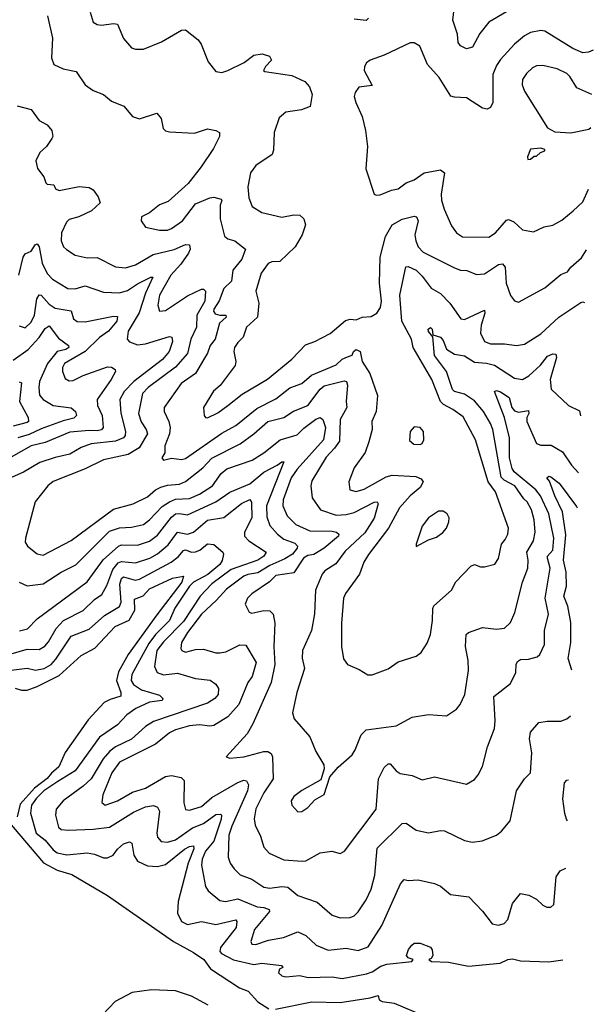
# Model space of a CAD drawing. Extents: x 1552294 to 1694791, y 811929 to 917222.
# Tile 642 of 643: x 1691768 to 1694627, y 904782 to 909687. Entities that reach past the tile are written whole.
import ezdxf

# ---------------------------------------------------------------- set-up
doc = ezdxf.new("R2010")
doc.units = 0

msp = doc.modelspace()

# ---------------------------------------------------------------- linework, layer by layer
at = {"layer": '0CON10XD'}
for points in [[(1694193.9, 909726.1), (1694105.8, 909675), (1694061.1, 909618.9), (1694025, 909551.2), (1693995, 909542.5), (1693965, 909557.1), (1693954, 909574), (1693950, 909615), (1693927.2, 909685), (1693939.2, 909785)], [(1692118.9, 909725), (1692134.2, 909675), (1692155, 909662.9), (1692175, 909660), (1692235, 909668.1), (1692256.2, 909665), (1692285, 909593.3), (1692325, 909548), (1692345, 909540), (1692385, 909540), (1692475, 909576.9), (1692574.6, 909635.4), (1692595, 909636.9), (1692657.9, 909587.9), (1692672.9, 909565), (1692706.8, 909476.8), (1692745, 909430), (1692775, 909424.2), (1692805, 909434.3), (1692886.4, 909473.6), (1692935, 909510.8), (1692977.3, 909517.3), (1693012.5, 909505), (1693023.3, 909485), (1692992.9, 909455), (1692983.8, 909435), (1692989.2, 909429.2), (1693125, 909409.1), (1693188.8, 909378.8), (1693213.4, 909353.4), (1693225.6, 909315), (1693215.4, 909254.6), (1693172.4, 909237.6), (1693095, 909226.2), (1693061.8, 909198.2), (1693036.9, 909125), (1693032.9, 909037.1), (1693026.7, 909015), (1692945, 908960.5), (1692918.5, 908925), (1692905.6, 908855), (1692910.8, 908799.2), (1692927.2, 908757.2), (1692975, 908726.9), (1693075, 908703.8), (1693135, 908714.6), (1693165, 908713.3), (1693184.4, 908695), (1693191.9, 908665), (1693175.8, 908615), (1693141.8, 908555), (1693065, 908482.9), (1693025, 908480.8), (1693007, 908473), (1692971.2, 908425), (1692945.7, 908335.7), (1692960, 908275), (1692953.8, 908205), (1692899.2, 908155), (1692882.7, 908105), (1692855, 908079.3), (1692839.5, 908055), (1692834.7, 908034.7), (1692845.5, 907985), (1692841.9, 907965), (1692766.5, 907865), (1692733.8, 907836.2), (1692684.4, 907755), (1692687.5, 907715), (1692693.8, 907705), (1692704.5, 907704.5), (1692755, 907729.1), (1692805.4, 907765), (1692877.6, 907822.4), (1693003.2, 907896.8), (1693125, 907995.5), (1693192.6, 908067.4), (1693240, 908085), (1693315, 908124.5), (1693391.5, 908188.5), (1693415.5, 908195.5), (1693445, 908192), (1693474.5, 908205.5), (1693520.6, 908209.4), (1693548.8, 908225), (1693566.5, 908253.5), (1693571.8, 908285), (1693561.9, 908375), (1693565.3, 908504.7), (1693592.3, 908607.7), (1693625, 908665.4), (1693675, 908693.8), (1693735, 908708.5), (1693745.4, 908705.4), (1693753.5, 908685), (1693738.2, 908615), (1693742.2, 908585), (1693754.1, 908555), (1693779.5, 908529.5), (1693935, 908451.5), (1693965, 908440), (1693997.2, 908437.2), (1694045, 908417.5), (1694085, 908420.9), (1694155, 908467.9), (1694175, 908470.6), (1694188.2, 908455), (1694193.2, 908375), (1694213.9, 908313.9), (1694235, 908286), (1694255, 908280), (1694385, 908352.2), (1694465, 908418.5), (1694498.2, 908431.8), (1694515.6, 908455), (1694568.4, 908501.6), (1694592.9, 908541.6)], [(1691906.2, 909706.2), (1691931.5, 909595), (1691926.8, 909496.8), (1691938, 909465), (1691985, 909442.2), (1692049.1, 909429.1), (1692095, 909362.5), (1692135, 909334.4), (1692185, 909314.2), (1692225, 909280.8), (1692287.3, 909257.3), (1692330, 909205), (1692365.9, 909194.1), (1692451.7, 909221.7), (1692472.5, 909195), (1692483.3, 909145), (1692494.3, 909134.3), (1692515, 909128), (1692638.7, 909121.3), (1692705, 909143.8), (1692745, 909136.2), (1692763.3, 909125), (1692764, 909105), (1692733.8, 909045), (1692672.5, 908955), (1692608, 908872), (1692508.6, 908781.4), (1692465, 908764.3), (1692415, 908725.8), (1692376, 908705), (1692373.8, 908685), (1692395, 908653.8), (1692465, 908638.9), (1692505, 908639.5), (1692525, 908646.5), (1692579.4, 908685), (1692645, 908770.5), (1692715, 908800.7), (1692735, 908802.9), (1692772.9, 908792.9), (1692776.3, 908786.3), (1692767.3, 908762.7), (1692766.5, 908695), (1692788.3, 908608.3), (1692805, 908596.2), (1692840.8, 908585), (1692893.8, 908545), (1692875.3, 908495), (1692830.8, 908439.2), (1692823.3, 908385), (1692785, 908348.8), (1692762.8, 908287.2), (1692736.1, 908245), (1692734.7, 908234.7), (1692742.6, 908222.6), (1692765, 908215.4), (1692795, 908215.5), (1692796.7, 908205), (1692764.7, 908175.3), (1692741.9, 908095), (1692717.3, 908065), (1692705, 908026.8), (1692683.6, 907993.6), (1692644.8, 907925.2), (1692572.2, 907875), (1692488.4, 907755), (1692487.5, 907735), (1692512.1, 907685), (1692518, 907655), (1692514.6, 907624.6), (1692491.4, 907565), (1692491.2, 907528.8), (1692476.2, 907505), (1692485, 907493.1), (1692525, 907503.1), (1692575, 907496.5), (1692595, 907502.1), (1692775, 907627.2), (1692845, 907665.3), (1692949.9, 907750.1), (1693045, 907798.4), (1693115, 907853), (1693174.4, 907875.6), (1693222.8, 907917.2), (1693345, 907968.5), (1693375, 907995.4), (1693401.9, 908008.1), (1693424.5, 908015.5), (1693431.8, 908035), (1693445, 908044.4), (1693465.5, 908035), (1693474.5, 907985), (1693513.2, 907925), (1693550.9, 907815), (1693544.4, 907735), (1693523.1, 907685), (1693524.6, 907645), (1693508.4, 907585), (1693489.3, 907530.7), (1693435.3, 907455), (1693408.5, 907385), (1693412.9, 907345), (1693445, 907336.1), (1693485, 907348.2), (1693595, 907409.3), (1693625, 907418.4), (1693742.4, 907412.4), (1693769.6, 907399.6), (1693778.9, 907385), (1693765, 907356.5), (1693715, 907315.3), (1693661.8, 907255), (1693606.3, 907153.7), (1693506.5, 907023.5), (1693483.7, 906985), (1693462.2, 906925), (1693391.7, 906828.3), (1693381.5, 906805), (1693371.7, 906681.7), (1693371.9, 906565), (1693382.7, 906502.7), (1693402.5, 906475), (1693460.7, 906450.7), (1693504.2, 906424.2), (1693525, 906422.9), (1693605, 906454.2), (1693655, 906488.1), (1693745, 906515.7), (1693769.2, 906535), (1693799.3, 906580.7), (1693815.5, 906625), (1693826.2, 906695), (1693826.8, 906753.2), (1693832.9, 906767.1), (1693920, 906845), (1693942.6, 906887.4), (1694016.2, 906965), (1694035, 906972.5), (1694065, 906961.4), (1694085, 906961.4), (1694135.7, 906975), (1694155, 907003.8), (1694168.9, 907075), (1694188.3, 907098.3), (1694201.8, 907125), (1694204.4, 907155), (1694139, 907335), (1694102.5, 907385), (1694040, 907595), (1693978.2, 907708.2), (1693927.3, 907745), (1693879.9, 907769.9), (1693865.3, 907785), (1693822.9, 907895), (1693729.5, 908055), (1693720.3, 908095), (1693672.9, 908185), (1693663.5, 908315), (1693693.4, 908456.6), (1693705, 908458.6), (1693745, 908439.7), (1693775, 908409.2), (1693819.7, 908349.7), (1693865, 908323.2), (1693912.9, 908275), (1693966.3, 908196.3), (1693985, 908194.5), (1694085, 908240), (1694086.6, 908225), (1694068, 908165), (1694065.3, 908125), (1694084.4, 908085), (1694115, 908072.7), (1694185, 908071.8), (1694245, 908063.5), (1694285, 908070.5), (1694365, 908122.5), (1694455, 908204.6), (1694565, 908277.8), (1694575, 908282.5), (1694583.8, 908279.2)], [(1693507.5, 909695), (1693495.9, 909684.1), (1693435, 909690.5)], [(1694627.4, 909535.2), (1694603.8, 909525), (1694575, 909521.8), (1694525, 909543.2), (1694385, 909630.8), (1694365, 909633.1), (1694315, 909623.1), (1694285, 909607.3), (1694234.5, 909565), (1694165, 909489.4), (1694145, 909459.2), (1694126, 909414), (1694125.9, 909274.1), (1694115, 909250.8), (1694098.3, 909241.7), (1694075, 909246.4), (1693995, 909298.8), (1693935, 909300.8), (1693916.8, 909306.8), (1693858.9, 909398.9), (1693801.4, 909465), (1693762, 909555), (1693735, 909572), (1693715, 909572), (1693585, 909510.8), (1693514.4, 909485.6), (1693497.3, 909472.7), (1693486, 909455), (1693485.8, 909435), (1693525, 909360), (1693458.3, 909351.7), (1693440.8, 909325), (1693436, 909305), (1693442.9, 909275), (1693474.4, 909205), (1693491.1, 909135), (1693501.9, 909055), (1693494.2, 908945), (1693535, 908818.8), (1693545, 908812.5), (1693564.3, 908814.3), (1693622, 908838), (1693655, 908844.7), (1693694.2, 908875), (1693735, 908889.6), (1693785, 908924.5), (1693865, 908939.1), (1693885.4, 908925), (1693868.5, 908818.5), (1693871.1, 908788.9), (1693883.1, 908743.1), (1693921.1, 908661.1), (1693945.3, 908625.3), (1693975, 908605.5), (1694106, 908604), (1694139.2, 908625), (1694195, 908689.4), (1694205, 908692.2), (1694230.6, 908680.6), (1694275, 908640), (1694329.5, 908630.5), (1694382.5, 908655), (1694425, 908664.2), (1694470.6, 908689.4), (1694527.5, 908735), (1694575, 908780), (1694603.5, 908843.8)], [(1694619.9, 909315), (1694545, 909348.7), (1694510.7, 909405), (1694495, 909420), (1694446.6, 909443.4), (1694375, 909459.2), (1694345, 909457.1), (1694325, 909447.1), (1694295, 909420), (1694275, 909390), (1694272.6, 909362.6), (1694285, 909331.2), (1694398.8, 909148.8), (1694435, 909129.2), (1694515, 909123.1), (1694605, 909142.5), (1694614.2, 909150.5)], [(1691755, 909258.9), (1691825, 909240), (1691865, 909186), (1691904.3, 909164.3), (1691928.8, 909135), (1691932.5, 909105), (1691927.5, 909095), (1691901.2, 909055), (1691868, 909025), (1691848.8, 908985), (1691856.1, 908946.1), (1691888, 908905), (1691897.5, 908875), (1691905, 908867.5), (1691937.5, 908865), (1691946.7, 908845), (1691965, 908836), (1692065, 908856.7), (1692115, 908851.1), (1692135, 908840), (1692160, 908805), (1692169.4, 908775), (1692125.5, 908735), (1692062.2, 908705), (1692015, 908691.6), (1692000.6, 908679.4), (1691977.1, 908625), (1691974.6, 908585.4), (1691986.1, 908556.1), (1692001.9, 908541.9), (1692045, 908514.5), (1692105, 908501.5), (1692155, 908502.5), (1692245, 908456.4), (1692295, 908450.8), (1692345, 908466.5), (1692432.8, 908517.2), (1692538, 908542), (1692595, 908567.6), (1692615, 908565.8), (1692617.4, 908545), (1692609.2, 908525), (1692570.6, 908469.4), (1692521, 908415), (1692465.4, 908315), (1692456.2, 908265), (1692465, 908235.8), (1692495, 908237.8), (1692605, 908312.2), (1692675, 908344.5), (1692685, 908344.5), (1692694.5, 908335), (1692691.2, 908285), (1692651.4, 908215), (1692649.3, 908155), (1692621.3, 908095), (1692603.8, 908025), (1692544, 907956), (1692407.6, 907855), (1692379.5, 907825), (1692359.6, 907725), (1692373.4, 907683.4), (1692398.7, 907645), (1692404.7, 907625), (1692364.1, 907555), (1692308.4, 907521.6), (1692185, 907494.7), (1692095, 907450.3), (1691935, 907387.5), (1691908.2, 907365), (1691845.3, 907284.7), (1691797.1, 907105), (1691795.5, 907085), (1691806.7, 907065), (1691855, 907026.9), (1691885, 907020), (1692025, 907092.5), (1692235, 907248.9), (1692334.2, 907275.8), (1692405, 907310.7), (1692445, 907345.3), (1692471.5, 907358.5), (1692505, 907368.2), (1692565, 907374.2), (1692595, 907386.8), (1692681.6, 907455), (1692725, 907502.9), (1692866.5, 907575), (1692935.9, 907624.1), (1693005.5, 907685), (1693084.3, 907705.7), (1693133.1, 907736.9), (1693205, 907764.8), (1693265, 907845.9), (1693285, 907862.5), (1693385, 907887.4), (1693396.4, 907885), (1693402.6, 907867.4), (1693395.8, 907785.8), (1693398.9, 907755), (1693366.1, 907695), (1693362.2, 907587.8), (1693337.9, 907552.1), (1693295, 907507.5), (1693225, 907390), (1693219.3, 907365), (1693225.3, 907305.3), (1693267.8, 907245), (1693345, 907219.7), (1693395, 907222.7), (1693435, 907232.5), (1693535, 907283.9), (1693550, 907285), (1693555.4, 907275), (1693535.5, 907204.5), (1693488.5, 907131.5), (1693390.2, 907039.8), (1693344, 906976), (1693288.8, 906941.2), (1693275, 906925.6), (1693242.9, 906845), (1693237.5, 906727.5), (1693222.5, 906645), (1693177.9, 906545), (1693176.2, 906506.2), (1693188.2, 906455), (1693148.8, 906335), (1693128.1, 906235), (1693135.8, 906205), (1693214.4, 906115), (1693245, 906041.2), (1693284, 905975), (1693286.2, 905955), (1693269.2, 905900.8), (1693175, 905847.5), (1693135, 905816.7), (1693121.4, 905795), (1693124.2, 905775), (1693155, 905741.2), (1693175, 905742), (1693205, 905762), (1693239.5, 905800.5), (1693285, 905827.5), (1693313.3, 905915), (1693355.8, 905964.2), (1693425.4, 906024.6), (1693440.9, 906049.1), (1693470, 906125), (1693495, 906149.1), (1693645, 906170), (1693725, 906213.3), (1693805, 906226.2), (1693895, 906218.8), (1693945, 906252), (1693963.6, 906276.4), (1693987.3, 906325), (1694005.5, 906445), (1694003.5, 906495), (1693990.4, 906565), (1693993.1, 906625), (1694005, 906634.4), (1694075, 906658.9), (1694145, 906651.5), (1694185, 906655.7), (1694215.3, 906684.7), (1694235.4, 906734.6), (1694273.8, 906885), (1694301.6, 906955), (1694302.9, 906995), (1694295.3, 907035), (1694329.1, 907090.9), (1694338, 907135), (1694331.8, 907195), (1694319, 907245), (1694296.9, 907285), (1694281, 907301), (1694235.4, 907365.4), (1694183.5, 907393.5), (1694168.2, 907408.2), (1694126.8, 907645), (1694115.4, 907675.4), (1694080.3, 907735), (1694035, 907787.8), (1693985, 907822.1), (1693935, 907834.7), (1693925.3, 907845), (1693895.1, 907935.1), (1693836.1, 908015), (1693827.5, 908107.5), (1693805, 908134.2), (1693804.3, 908145), (1693815, 908154.4), (1693823.5, 908145), (1693826.7, 908116.7), (1693865, 908105.8), (1693878.9, 908088.9), (1693896.2, 908046.1), (1693935, 908021.2), (1693985, 908013.3), (1694035, 907981.6), (1694095, 907976.2), (1694135, 907965.8), (1694235, 907901), (1694275, 907895.3), (1694306.5, 907913.5), (1694363.6, 907966.4), (1694398.8, 908011.2), (1694425, 908023.4), (1694441.1, 908021.1), (1694444.6, 908004.6), (1694412.4, 907895), (1694416.6, 907846.6), (1694503.8, 907765), (1694558.5, 907738.5), (1694564.1, 907714.1)], [(1694301.7, 908991.7), (1694315, 908992.5), (1694333, 909007), (1694345, 909007.5), (1694363.9, 909026.1), (1694386.1, 909033.9), (1694385, 909040), (1694365, 909048), (1694315, 909042.5), (1694300, 909005), (1694301.7, 908991.7)], [(1691763.6, 908415), (1691785.9, 908504.1), (1691795, 908520.8), (1691825, 908534.3), (1691844.8, 908565.2), (1691855, 908570), (1691865, 908555.8), (1691880, 908475), (1691905, 908423.3), (1691930.8, 908395), (1692008, 908348), (1692045, 908346), (1692095, 908362.2), (1692185, 908330.4), (1692265, 908327.4), (1692305, 908338.9), (1692355, 908371.4), (1692422, 908405), (1692432.5, 908405), (1692395.1, 908324.9), (1692363.5, 908226.5), (1692308.2, 908135), (1692303.8, 908095), (1692315, 908082.1), (1692355, 908067.8), (1692395, 908072.5), (1692515, 908108.6), (1692526, 908105), (1692528.9, 908085), (1692512.5, 908035), (1692479.7, 907995), (1692336.9, 907885), (1692288.2, 907835), (1692267.1, 907795), (1692272.3, 907727.7), (1692296, 907635), (1692294.4, 907615.6), (1692286.1, 907603.9), (1692245, 907587.7), (1692125, 907574.4), (1692075, 907556.8), (1692017.8, 907522.2), (1691945, 907506.8), (1691868.5, 907481.5), (1691786.9, 907433.1), (1691715, 907402.1)], [(1691765, 908162.5), (1691795, 908152.9), (1691825, 908180.9), (1691842, 908215), (1691853.5, 908296.5), (1691865, 908315.9), (1691875, 908314.7), (1691915, 908270.5), (1691945, 908250.7), (1692025, 908237.7), (1692036.5, 908196.5), (1692055, 908183.3), (1692095, 908181.9), (1692235, 908210.7), (1692255, 908208.1), (1692252.8, 908185), (1692210.3, 908135), (1692165, 908103.5), (1692094.9, 908035.1), (1691992, 907975), (1691981.9, 907955), (1691981.3, 907935), (1691995, 907900), (1692015, 907888.8), (1692035, 907890.3), (1692085.2, 907914.8), (1692205, 907958.2), (1692226.3, 907956.3), (1692244, 907945), (1692245.5, 907935), (1692223.2, 907895), (1692154.7, 907795), (1692155.8, 907765), (1692179.7, 907715), (1692184.1, 907655), (1692175.7, 907644.3), (1692155, 907639), (1692115, 907641.1), (1692018.2, 907631.8), (1691895, 907581.2), (1691825, 907564.5), (1691725, 907508)], [(1691735, 907991.3), (1691810, 908045), (1691865.3, 908104.7), (1691895, 908148.5), (1691915, 908162.2), (1691961.6, 908101.6), (1692010.6, 908065), (1692012.7, 908055), (1691998.5, 908045), (1691955, 908033.8), (1691907.4, 907975), (1691867.3, 907885), (1691862.8, 907855), (1691866.8, 907816.8), (1691884.8, 907794.8), (1691935, 907764.7), (1692025, 907754.5), (1692045.4, 907735), (1692050.5, 907715), (1692038.6, 907701.4), (1691985, 907688.9), (1691875, 907648.8), (1691815, 907620.1), (1691759.1, 907605)], [(1691765, 907883.3), (1691777.8, 907877.8), (1691766.9, 907785), (1691810.6, 907705), (1691812.5, 907685), (1691805, 907680), (1691735, 907663.1)], [(1694215, 906380), (1694241.5, 906435), (1694242.5, 906475), (1694249.3, 906490.7), (1694265, 906499.5), (1694305, 906501.5), (1694346.9, 906513.1), (1694360, 906525), (1694384.4, 906575), (1694383.8, 906645), (1694403.9, 906726.1), (1694387, 906805), (1694412.1, 906955), (1694398.3, 907005), (1694399.7, 907015), (1694424.8, 907045.2), (1694431.2, 907105), (1694405.6, 907225.6), (1694364, 907315), (1694340.7, 907345), (1694233.3, 907435), (1694222.1, 907452.1), (1694210.1, 907505), (1694210.2, 907605), (1694184.4, 907705), (1694134.5, 907835), (1694145, 907839.4), (1694165, 907833.8), (1694208.7, 907805), (1694220.8, 907755), (1694235, 907738.4), (1694255, 907731.8), (1694305, 907741.1), (1694306.2, 907725), (1694295.3, 907705), (1694296.3, 907685), (1694345, 907575.7), (1694365, 907568.5), (1694417.1, 907567.1), (1694474.5, 907535), (1694517.9, 907467.9), (1694554, 907429.6)], [(1691764.6, 906884.6), (1691805, 906866.9), (1691885, 906877.5), (1691974.4, 906935), (1692047.8, 906972.2), (1692215, 907140), (1692265, 907156.1), (1692325, 907158.6), (1692385, 907173.2), (1692414.8, 907195.2), (1692478.4, 907261.6), (1692515, 907286.1), (1692545, 907298.6), (1692615, 907302.2), (1692665, 907322.9), (1692728.4, 907365), (1692772.8, 907427.2), (1692800.5, 907449.5), (1692926.9, 907493.1), (1692985, 907529.6), (1693066.4, 907593.6), (1693151.2, 907618.8), (1693185, 907652.8), (1693245, 907698), (1693265, 907706.1), (1693278.9, 907695), (1693291.6, 907655), (1693281.9, 907595), (1693151.9, 907448.1), (1693121.3, 907405), (1693081.3, 907295), (1693080.3, 907265), (1693102, 907215), (1693145, 907172.4), (1693215, 907141), (1693325, 907140), (1693347.5, 907135), (1693359.4, 907125), (1693356.5, 907115), (1693285.6, 907054.4), (1693235, 907023.5), (1693205, 907018.1), (1693182.7, 907005), (1693135, 906932.1), (1693045, 906918.8), (1693013.8, 906886.2), (1692925, 906826.8), (1692902.9, 906805), (1692891.9, 906775), (1692912, 906735), (1692925, 906731.1), (1692985, 906743.8), (1693015, 906742.9), (1693031.9, 906725), (1693040.5, 906680.5), (1693034.7, 906565.3), (1693039.4, 906475), (1693021.7, 906385), (1692930.2, 906179.8), (1692901.1, 906128.9), (1692796.7, 906015), (1692815, 906008), (1692885, 906015.6), (1692985, 906042.2), (1693005, 906042), (1693021.3, 906031.3), (1693028.4, 906015), (1693030.8, 905905), (1692984.8, 905835.2), (1692945, 905755.6), (1692936.2, 905706.2), (1692941.5, 905675), (1692969.1, 905619.1), (1692984.5, 905565), (1693011.4, 905535), (1693085, 905501.5), (1693175.4, 905495.4), (1693195, 905497.1), (1693265, 905537.1), (1693324.2, 905544.2), (1693365, 905534.2), (1693387.5, 905545), (1693544.5, 905755), (1693556.8, 905905), (1693585, 905962.5), (1693605, 905980), (1693615, 905980), (1693645.3, 905945.3), (1693665, 905932.5), (1693725, 905922.5), (1693775, 905900), (1693835, 905915.6), (1693995, 905878), (1694035, 905902), (1694054, 905925), (1694075, 905966.7), (1694100.5, 906065), (1694134.6, 906155.4), (1694138.5, 906195), (1694131.9, 906315), (1694215, 906380)], [(1693765, 907571.4), (1693775, 907576.2), (1693783.1, 907595), (1693780.6, 907635), (1693765, 907655.7), (1693735, 907658.6), (1693713.7, 907636.3), (1693711.7, 907591.7), (1693732.5, 907572.5), (1693765, 907571.4)], [(1691767.7, 906642.3), (1691807.5, 906652.5), (1691855, 906701.8), (1692105, 906886.5), (1692183.9, 906996.1), (1692260.9, 907065), (1692275, 907071.5), (1692355, 907070.2), (1692415, 907090.2), (1692455, 907119.7), (1692525, 907209.8), (1692545, 907224.8), (1692565, 907227.5), (1692605, 907221.2), (1692745, 907285.7), (1692815.8, 907334.2), (1692915.4, 907375), (1692985, 907434), (1693052.2, 907467.8), (1693075, 907485.5), (1693085.4, 907485.4), (1692997.5, 907265), (1693000.5, 907210.5), (1693015, 907167.3), (1693052.8, 907125), (1693085, 907099), (1693140.2, 907080.2), (1693152.5, 907065), (1693150.9, 907055), (1693127.4, 907025), (1693089.4, 907000.6), (1693015, 906968.5), (1692955, 906932.2), (1692905, 906924.1), (1692885.3, 906915), (1692799.2, 906850.8), (1692746.6, 906793.4), (1692673.9, 906725), (1692604.3, 906635), (1692574.6, 906585), (1692570.5, 906555), (1692575.6, 906545), (1692595, 906536.7), (1692645, 906549.2), (1692685, 906550.9), (1692745, 906533.1), (1692765, 906532.7), (1692795, 906538.4), (1692865, 906573.3), (1692895, 906570.6), (1692947.1, 906485), (1692927.1, 906415), (1692905.2, 906384.8), (1692860.8, 906275), (1692805, 906214.5), (1692735, 906170.5), (1692715, 906167.5), (1692665, 906174.1), (1692615, 906169.8), (1692545, 906149.6), (1692515, 906133.8), (1692445, 906078.4), (1692265, 905987.6), (1692226.9, 905935), (1692182.8, 905825), (1692176.7, 905786.7), (1692194.6, 905774.6), (1692255, 905796.1), (1692330.8, 905839.2), (1692395, 905858.6), (1692495, 905917.6), (1692525, 905922), (1692572.4, 905912.4), (1692587.7, 905897.7), (1692585.4, 905785), (1692595, 905752.5), (1692615, 905748.5), (1692675, 905768.1), (1692725, 905812), (1692855, 905887.9), (1692885, 905898.6), (1692898.5, 905895), (1692908.1, 905875), (1692903, 905845), (1692825, 905670), (1692810.8, 905625), (1692807.9, 905515), (1692816.5, 905485), (1692837.1, 905457.1), (1692866.8, 905426.8), (1692925.7, 905405.7), (1692985, 905366.2), (1693015, 905360.4), (1693075, 905369.2), (1693105, 905365.4), (1693155, 905324.5), (1693250.9, 905290.9), (1693325.4, 905225.4), (1693365, 905213.1), (1693415, 905214.4), (1693435, 905222.9), (1693455, 905242.9), (1693495, 905302.9), (1693519.5, 905355), (1693539.1, 905425), (1693550.6, 905559.4), (1693675, 905682.9), (1693695, 905684.3), (1693745, 905650), (1693805, 905635.7), (1693865, 905647.9), (1693885, 905645.5), (1693985, 905598.1), (1694025, 905589.5), (1694073.8, 905596.2), (1694145.6, 905624.4), (1694170, 905645), (1694213.1, 905696.9), (1694245, 905846.2), (1694283.8, 905905), (1694314, 905935), (1694321.2, 906035), (1694308.8, 906105), (1694315, 906138), (1694355, 906186), (1694397.3, 906192.7), (1694465, 906192.2), (1694495, 906204.5), (1694513.3, 906220)], [(1694519.8, 906447), (1694501.7, 906505), (1694515.6, 906584.4), (1694516.1, 906683.9), (1694500, 906765), (1694479.6, 906815), (1694493.8, 906865), (1694492.4, 906935), (1694478.4, 906995), (1694490.7, 907120.7), (1694473.8, 907235), (1694434.8, 907315), (1694408.7, 907388.7), (1694396, 907405), (1694405, 907412.5), (1694415, 907409.5), (1694457.6, 907377.6), (1694542.9, 907262.9), (1694547.6, 907255.2)], [(1691725, 906528.6), (1691805, 906551.6), (1691865, 906550.3), (1691893.5, 906566.5), (1691912.4, 906587.6), (1691950.3, 906655), (1691986.6, 906693.4), (1692085, 906744.7), (1692141.5, 906798.5), (1692176.9, 906823.1), (1692201.8, 906868.2), (1692231.5, 906948.5), (1692258.1, 906981.9), (1692275, 906988.8), (1692345, 906982.3), (1692416.2, 907005), (1692454.3, 907025.7), (1692508.1, 907071.9), (1692555, 907133.9), (1692605, 907124.8), (1692635, 907134.3), (1692705, 907193.8), (1692785, 907206.9), (1692873.6, 907276.4), (1692915, 907296.9), (1692924.3, 907284.3), (1692925.5, 907205), (1692888.2, 907135), (1692889.1, 907115), (1692910.5, 907090.5), (1692996.7, 907035), (1692985.4, 907015), (1692954.7, 906995), (1692822.4, 906947.6), (1692725, 906876.4), (1692667.6, 906815), (1692585, 906688.7), (1692485, 906587.8), (1692452.1, 906545), (1692440.4, 906465), (1692452.9, 906435), (1692485, 906423.1), (1692555, 906432.5), (1692645, 906404.7), (1692717.4, 906397.4), (1692745, 906376.2), (1692758.8, 906355), (1692758, 906325), (1692740, 906305), (1692705, 906282.3), (1692435, 906191.2), (1692395, 906165.9), (1692325, 906103.7), (1692245.4, 906064.6), (1692217.1, 906042.9), (1692183.9, 906005), (1692124, 905906), (1692085, 905869.1), (1691985.5, 905795), (1691949.6, 905755), (1691946.7, 905725), (1691961.8, 905665), (1691975, 905653.3), (1692009.4, 905649.4), (1692135, 905653.8), (1692215, 905664.2), (1692335, 905739.3), (1692395, 905765.8), (1692435, 905773.3), (1692455, 905764.3), (1692465.3, 905745), (1692451.6, 905635), (1692454.3, 905614.3), (1692473.8, 905593.8), (1692505, 905589.7), (1692545, 905602), (1692629.4, 905660.6), (1692685, 905682.2), (1692745, 905728), (1692769.7, 905729.7), (1692774.5, 905724.5), (1692771.7, 905705), (1692735.9, 905595), (1692694.8, 905545), (1692677.1, 905505), (1692674.8, 905474.8), (1692695, 905368.8), (1692707.4, 905347.4), (1692765, 905298.5), (1692793.9, 905293.9), (1692855, 905306.8), (1692952.4, 905267.6), (1692985.6, 905265), (1693011.1, 905255), (1693013.1, 905245), (1692938.8, 905155), (1692920.8, 905095), (1692925, 905082.5), (1692945, 905080.5), (1693008.3, 905101.7), (1693083.8, 905115), (1693155, 905142.5), (1693194.3, 905125), (1693246.2, 905076.2), (1693305, 905051.4), (1693395, 905062.3), (1693455, 905049.6), (1693505, 905068.2), (1693573.3, 905175), (1693667, 905383), (1693685, 905403.3), (1693705, 905398.8), (1693755, 905401.9), (1693835, 905384.4), (1693865, 905370.8), (1693915, 905329.2), (1694007.3, 905317.3), (1694075, 905246), (1694123.6, 905183.6), (1694155, 905175.6), (1694182.5, 905185), (1694201.4, 905205), (1694224.4, 905285), (1694265, 905333.8), (1694305.8, 905325.8), (1694345, 905305.8), (1694375, 905275.8), (1694395, 905265.8), (1694415, 905266), (1694431.4, 905278.6), (1694442.3, 905417.7), (1694462.3, 905447.7), (1694490.8, 905460.8)], [(1693745, 907062.5), (1693805, 907096), (1693845, 907110), (1693878, 907132), (1693895.6, 907155), (1693907.8, 907185), (1693908.6, 907205), (1693898.8, 907225), (1693878.3, 907238.3), (1693855, 907238.9), (1693805, 907205.6), (1693775, 907163.8), (1693744.2, 907075), (1693745, 907062.5)], [(1691725, 906447.4), (1691805, 906457.5), (1691847.4, 906447.4), (1691889.5, 906455), (1691925, 906474.8), (1691948.9, 906501.1), (1692025, 906616.9), (1692115, 906651.2), (1692191.4, 906718.6), (1692265.5, 906764.5), (1692274.4, 906785.6), (1692267.4, 906875), (1692275, 906903.8), (1692285, 906911.9), (1692344.3, 906895.7), (1692365, 906900.2), (1692522.7, 906985), (1692558.2, 907011.8), (1692585, 907043.4), (1692595, 907046.8), (1692625, 907035.3), (1692645, 907036.9), (1692666.4, 907045), (1692705, 907076.1), (1692735, 907072.5), (1692781.2, 907035), (1692784.2, 907024.2), (1692776.9, 906993.1)], [(1692776.9, 906993.1), (1692766.2, 906973.8), (1692706.6, 906923.4), (1692635, 906885.7), (1692613.9, 906865), (1692541.1, 906755), (1692515.2, 906695), (1692445.3, 906624.7), (1692411.2, 906578.8), (1692327.2, 906425), (1692324.4, 906395), (1692335.9, 906375.9), (1692375, 906348.4), (1692465, 906321.5), (1692481.1, 906305), (1692478, 906295), (1692415, 906287), (1692347.5, 906255), (1692301.5, 906225), (1692255.6, 906174.4), (1692166.6, 906113.4), (1692044.3, 905945.7), (1691957.7, 905892.3), (1691888.9, 905845), (1691851.7, 905808.3), (1691827.1, 905775), (1691821.1, 905735), (1691849.8, 905635), (1691895, 905600), (1691935, 905551.4), (1691955, 905537.3), (1692002.9, 905527.1), (1692105, 905537.1), (1692140.4, 905530.4), (1692185, 905511.5), (1692205, 905511.8), (1692234.2, 905525.8), (1692255, 905555.5), (1692285, 905581.8), (1692315, 905591.4), (1692327.1, 905585), (1692337.5, 905525), (1692355.3, 905495.3), (1692405, 905472), (1692455, 905469.4), (1692495, 905478.1), (1692588.9, 905555), (1692615, 905568.6), (1692635, 905570.8), (1692636.2, 905556.2), (1692608.3, 905485), (1692557.8, 905295), (1692555.3, 905235.3), (1692575, 905194.5), (1692605, 905180.3), (1692675, 905194.7), (1692745, 905180.4), (1692845, 905203.3), (1692851.2, 905195), (1692846.7, 905165), (1692769.7, 905065), (1692766.4, 905045), (1692773.5, 905035), (1692833.7, 905003.7), (1692935, 904981.2), (1692975, 904987.2), (1693073.3, 904975), (1693080, 904965), (1693063.1, 904956.9), (1693058.5, 904938.5), (1693074.6, 904924.6), (1693095, 904918.9), (1693164.2, 904925.8), (1693206.3, 904916.4), (1693325, 904919.3), (1693375, 904911), (1693496.8, 904933.2), (1693525, 904943.5), (1693567.6, 904972.4), (1693597.5, 904982.5), (1693723.3, 904995), (1693730, 905005), (1693704.3, 905014.3), (1693696.2, 905025), (1693706, 905055), (1693722.7, 905077.3), (1693735, 905086.2), (1693765, 905086), (1693815, 905066.2), (1693824.1, 905054.1), (1693828, 905025), (1693819.4, 905010.6), (1693807.5, 905005), (1693820, 904995), (1693905, 904991.8), (1694005, 904972.2), (1694162.3, 904987.7), (1694201.2, 905005), (1694225, 905008.2), (1694265, 904997.9), (1694405, 904994), (1694475.1, 905003.5)], [(1691745, 906357.8), (1691776.3, 906346.3), (1691805, 906347.4), (1691855, 906365.2), (1691965, 906420.2), (1692075, 906520), (1692142.9, 906557.1), (1692244.7, 906665), (1692313.6, 906696.4), (1692341.3, 906745), (1692339.7, 906800.3), (1692383.3, 906816.7), (1692415, 906851.4), (1692530, 906905), (1692584.3, 906914.3), (1692575.5, 906885), (1692452, 906722), (1692309, 906525), (1692261.2, 906438.8), (1692250.9, 906395), (1692272.8, 906335), (1692272.4, 906317.6), (1692218.7, 906301.3), (1692188.9, 906285), (1692110.1, 906199.9), (1691995, 906037.1), (1691962.8, 905965), (1691926.3, 905933.7), (1691905, 905906.3), (1691841.6, 905858.4), (1691770.4, 905779.6), (1691755, 905716)], [(1694498.2, 905696.1), (1694492.9, 905705), (1694485, 905733.3), (1694476.2, 905805), (1694484.4, 905885.6), (1694495, 905898), (1694504.1, 905900.1)], [(1691707.1, 905697.1), (1691886.6, 905486.6), (1691955, 905449.7), (1692028.3, 905428.3), (1692205, 905324.8), (1692534.3, 905094.3), (1692635, 905039.5), (1692685.6, 905005.6), (1692719.5, 904959.5), (1692864.1, 904864.1), (1692907.1, 904847.1), (1692955.2, 904795.2), (1693009.3, 904759.3)], [(1692708.3, 904778.3), (1692625, 904822.8), (1692545, 904849.9), (1692425.4, 904854.6), (1692329, 904841), (1692244.7, 904795.3), (1692180.5, 904729.5)], [(1693042.7, 904757.3), (1693225, 904794.2), (1693365, 904791.8), (1693515.5, 904814.5), (1693555, 904826), (1693560, 904805), (1693575, 904796.2), (1693635, 904788), (1693806.7, 904715)]]:
    msp.add_lwpolyline(points, dxfattribs=at)

doc.saveas('drawing.dxf')
